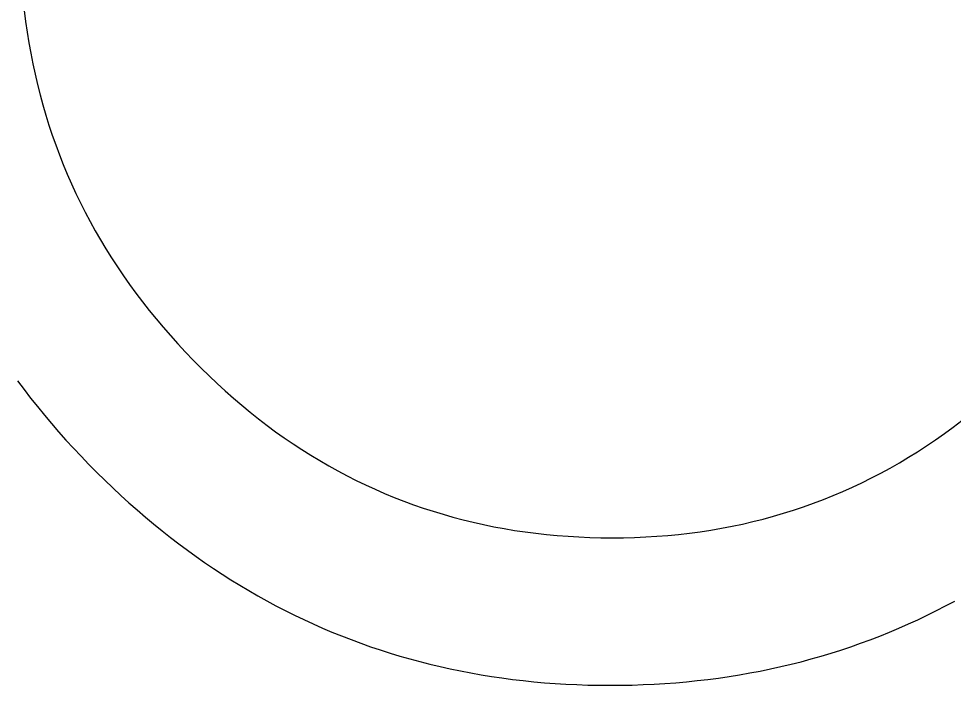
# Model space of a CAD drawing. Extents: x 99958 to 100136, y 99935 to 100013.
# Drawn here: x 100027.19672 to 100027.24631, y 99944.30138 to 99944.33673 of the extents above; entities that cross this region are included whole.
import ezdxf

# ---------------------------------------------------------------- set-up
doc = ezdxf.new("R2010")
doc.units = 0
doc.layers.add('TR_SN_ConstructionSigns', color=7, linetype='Continuous')

msp = doc.modelspace()

# ---------------------------------------------------------------- linework, layer by layer
at = {"layer": 'TR_SN_ConstructionSigns'}
for p, q in [((100027.197019, 99944.337166), (100027.197091, 99944.336593)), ((100027.197091, 99944.336593), (100027.197171, 99944.336025)), ((100027.197171, 99944.336025), (100027.197262, 99944.335461)), ((100027.197262, 99944.335461), (100027.197361, 99944.334901)), ((100027.197361, 99944.334901), (100027.19747, 99944.334344)), ((100027.19747, 99944.334344), (100027.197589, 99944.333792)), ((100027.197589, 99944.333792), (100027.197717, 99944.333244)), ((100027.197717, 99944.333244), (100027.197855, 99944.332699)), ((100027.197855, 99944.332699), (100027.198002, 99944.332158)), ((100027.198002, 99944.332158), (100027.198159, 99944.331622)), ((100027.198159, 99944.331622), (100027.198325, 99944.331089)), ((100027.198325, 99944.331089), (100027.198501, 99944.33056)), ((100027.198501, 99944.33056), (100027.198686, 99944.330036)), ((100027.198686, 99944.330036), (100027.198881, 99944.329515)), ((100027.198881, 99944.329515), (100027.199085, 99944.328998)), ((100027.199085, 99944.328998), (100027.199299, 99944.328485)), ((100027.199299, 99944.328485), (100027.199522, 99944.327976)), ((100027.199522, 99944.327976), (100027.199754, 99944.327471)), ((100027.199754, 99944.327471), (100027.199997, 99944.32697)), ((100027.199997, 99944.32697), (100027.200248, 99944.326472)), ((100027.200248, 99944.326472), (100027.200509, 99944.325979)), ((100027.200509, 99944.325979), (100027.20078, 99944.32549)), ((100027.20078, 99944.32549), (100027.20106, 99944.325004)), ((100027.20106, 99944.325004), (100027.20135, 99944.324523)), ((100027.20135, 99944.324523), (100027.201649, 99944.324045)), ((100027.201649, 99944.324045), (100027.201958, 99944.323572)), ((100027.201958, 99944.323572), (100027.202276, 99944.323102)), ((100027.202276, 99944.323102), (100027.202603, 99944.322637)), ((100027.202603, 99944.322637), (100027.202941, 99944.322175)), ((100027.202941, 99944.322175), (100027.203287, 99944.321717)), ((100027.203287, 99944.321717), (100027.203643, 99944.321263)), ((100027.203643, 99944.321263), (100027.204009, 99944.320813)), ((100027.204009, 99944.320813), (100027.204384, 99944.320367)), ((100027.204384, 99944.320367), (100027.204769, 99944.319925)), ((100027.204769, 99944.319925), (100027.205163, 99944.319487)), ((100027.205163, 99944.319487), (100027.205566, 99944.319053)), ((100027.205566, 99944.319053), (100027.205979, 99944.318623)), ((100027.205979, 99944.318623), (100027.206399, 99944.3182)), ((100027.206399, 99944.3182), (100027.206823, 99944.317786)), ((100027.206823, 99944.317786), (100027.207251, 99944.317382)), ((100027.19666, 99944.317519), (100027.197005, 99944.317062)), ((100027.207251, 99944.317382), (100027.207683, 99944.316988)), ((100027.197005, 99944.317062), (100027.197357, 99944.316608)), ((100027.207683, 99944.316988), (100027.208118, 99944.316604)), ((100027.197357, 99944.316608), (100027.197717, 99944.316157)), ((100027.208118, 99944.316604), (100027.208558, 99944.316229)), ((100027.197717, 99944.316157), (100027.198085, 99944.31571)), ((100027.208558, 99944.316229), (100027.209002, 99944.315864)), ((100027.209002, 99944.315864), (100027.209449, 99944.315509)), ((100027.198085, 99944.31571), (100027.19846, 99944.315266)), ((100027.209449, 99944.315509), (100027.209901, 99944.315163)), ((100027.246303, 99944.315069), (100027.246765, 99944.315419)), ((100027.19846, 99944.315266), (100027.198842, 99944.314825)), ((100027.198842, 99944.314825), (100027.199233, 99944.314388)), ((100027.209901, 99944.315163), (100027.210356, 99944.314827)), ((100027.210356, 99944.314827), (100027.210816, 99944.314501)), ((100027.245837, 99944.314729), (100027.246303, 99944.315069)), ((100027.199233, 99944.314388), (100027.199631, 99944.313953)), ((100027.210816, 99944.314501), (100027.211279, 99944.314185)), ((100027.244894, 99944.314079), (100027.245367, 99944.314399)), ((100027.245367, 99944.314399), (100027.245837, 99944.314729)), ((100027.199631, 99944.313953), (100027.200036, 99944.313523)), ((100027.211279, 99944.314185), (100027.211747, 99944.313879)), ((100027.211747, 99944.313879), (100027.212218, 99944.313582)), ((100027.244416, 99944.31377), (100027.244894, 99944.314079)), ((100027.200036, 99944.313523), (100027.200449, 99944.313095)), ((100027.212218, 99944.313582), (100027.212694, 99944.313295)), ((100027.243448, 99944.313181), (100027.243934, 99944.31347)), ((100027.243934, 99944.31347), (100027.244416, 99944.31377)), ((100027.200449, 99944.313095), (100027.200868, 99944.312673)), ((100027.212694, 99944.313295), (100027.213173, 99944.313017)), ((100027.213173, 99944.313017), (100027.213656, 99944.31275)), ((100027.242464, 99944.312633), (100027.242958, 99944.312902)), ((100027.242958, 99944.312902), (100027.243448, 99944.313181)), ((100027.200868, 99944.312673), (100027.201289, 99944.312258)), ((100027.213656, 99944.31275), (100027.214144, 99944.312492)), ((100027.214144, 99944.312492), (100027.214635, 99944.312244)), ((100027.241464, 99944.312125), (100027.241966, 99944.312374)), ((100027.241966, 99944.312374), (100027.242464, 99944.312633)), ((100027.201289, 99944.312258), (100027.201714, 99944.311852)), ((100027.201714, 99944.311852), (100027.202142, 99944.311453)), ((100027.214635, 99944.312244), (100027.21513, 99944.312005)), ((100027.21513, 99944.312005), (100027.215629, 99944.311776)), ((100027.240447, 99944.311658), (100027.240957, 99944.311887)), ((100027.240957, 99944.311887), (100027.241464, 99944.312125)), ((100027.202142, 99944.311453), (100027.202572, 99944.311061)), ((100027.215629, 99944.311776), (100027.216132, 99944.311557)), ((100027.216132, 99944.311557), (100027.216639, 99944.311348)), ((100027.216639, 99944.311348), (100027.217151, 99944.311149)), ((100027.239415, 99944.311232), (100027.239933, 99944.31144)), ((100027.239933, 99944.31144), (100027.240447, 99944.311658)), ((100027.202572, 99944.311061), (100027.203006, 99944.310678)), ((100027.217151, 99944.311149), (100027.217666, 99944.310959)), ((100027.217666, 99944.310959), (100027.218185, 99944.310779)), ((100027.237836, 99944.310669), (100027.238367, 99944.310846)), ((100027.238367, 99944.310846), (100027.238893, 99944.311034)), ((100027.238893, 99944.311034), (100027.239415, 99944.311232)), ((100027.203006, 99944.310678), (100027.203443, 99944.310302)), ((100027.218185, 99944.310779), (100027.218708, 99944.310609)), ((100027.218708, 99944.310609), (100027.219235, 99944.310448)), ((100027.219235, 99944.310448), (100027.219765, 99944.310297)), ((100027.236221, 99944.310197), (100027.236764, 99944.310344)), ((100027.236764, 99944.310344), (100027.237302, 99944.310501)), ((100027.237302, 99944.310501), (100027.237836, 99944.310669)), ((100027.203443, 99944.310302), (100027.203884, 99944.309934)), ((100027.203884, 99944.309934), (100027.204327, 99944.309574)), ((100027.219765, 99944.310297), (100027.2203, 99944.310156)), ((100027.2203, 99944.310156), (100027.220839, 99944.310025)), ((100027.220839, 99944.310025), (100027.221382, 99944.309903)), ((100027.221382, 99944.309903), (100027.221929, 99944.309791)), ((100027.23457, 99944.309816), (100027.235124, 99944.309933)), ((100027.235124, 99944.309933), (100027.235675, 99944.31006)), ((100027.235675, 99944.31006), (100027.236221, 99944.310197)), ((100027.204327, 99944.309574), (100027.204773, 99944.309222)), ((100027.221929, 99944.309791), (100027.22248, 99944.309689)), ((100027.22248, 99944.309689), (100027.223034, 99944.309596)), ((100027.223034, 99944.309596), (100027.223593, 99944.309514)), ((100027.223593, 99944.309514), (100027.224156, 99944.309441)), ((100027.224156, 99944.309441), (100027.224722, 99944.309377)), ((100027.224722, 99944.309377), (100027.225293, 99944.309324)), ((100027.231159, 99944.309329), (100027.231737, 99944.309385)), ((100027.231737, 99944.309385), (100027.232312, 99944.309451)), ((100027.232312, 99944.309451), (100027.232883, 99944.309527)), ((100027.232883, 99944.309527), (100027.233449, 99944.309613)), ((100027.233449, 99944.309613), (100027.234012, 99944.30971)), ((100027.234012, 99944.30971), (100027.23457, 99944.309816)), ((100027.204773, 99944.309222), (100027.205223, 99944.308877)), ((100027.205223, 99944.308877), (100027.205676, 99944.30854)), ((100027.225293, 99944.309324), (100027.225867, 99944.30928)), ((100027.225867, 99944.30928), (100027.226446, 99944.309246)), ((100027.226446, 99944.309246), (100027.227028, 99944.309222)), ((100027.227028, 99944.309222), (100027.227615, 99944.309207)), ((100027.227615, 99944.309207), (100027.228205, 99944.309202)), ((100027.228205, 99944.309202), (100027.228804, 99944.309207)), ((100027.228804, 99944.309207), (100027.229399, 99944.309223)), ((100027.229399, 99944.309223), (100027.22999, 99944.309248)), ((100027.22999, 99944.309248), (100027.230576, 99944.309283)), ((100027.230576, 99944.309283), (100027.231159, 99944.309329)), ((100027.205676, 99944.30854), (100027.206131, 99944.308211)), ((100027.206131, 99944.308211), (100027.20659, 99944.307889)), ((100027.20659, 99944.307889), (100027.207052, 99944.307575)), ((100027.207052, 99944.307575), (100027.207518, 99944.307269)), ((100027.207518, 99944.307269), (100027.207986, 99944.306971)), ((100027.207986, 99944.306971), (100027.208457, 99944.306681)), ((100027.208457, 99944.306681), (100027.208932, 99944.306398)), ((100027.208932, 99944.306398), (100027.209409, 99944.306123)), ((100027.209409, 99944.306123), (100027.20989, 99944.305856)), ((100027.20989, 99944.305856), (100027.210374, 99944.305596)), ((100027.210374, 99944.305596), (100027.210861, 99944.305344)), ((100027.245413, 99944.305338), (100027.245901, 99944.305589)), ((100027.245901, 99944.305589), (100027.246387, 99944.305848)), ((100027.210861, 99944.305344), (100027.211351, 99944.3051)), ((100027.211351, 99944.3051), (100027.211844, 99944.304864)), ((100027.244426, 99944.304858), (100027.244921, 99944.305094)), ((100027.244921, 99944.305094), (100027.245413, 99944.305338)), ((100027.211844, 99944.304864), (100027.21234, 99944.304636)), ((100027.21234, 99944.304636), (100027.21284, 99944.304415)), ((100027.21284, 99944.304415), (100027.213342, 99944.304202)), ((100027.242921, 99944.304197), (100027.243426, 99944.30441)), ((100027.243426, 99944.30441), (100027.243927, 99944.30463)), ((100027.243927, 99944.30463), (100027.244426, 99944.304858)), ((100027.213342, 99944.304202), (100027.213848, 99944.303997)), ((100027.213848, 99944.303997), (100027.214357, 99944.303799)), ((100027.241902, 99944.303795), (100027.242413, 99944.303992)), ((100027.242413, 99944.303992), (100027.242921, 99944.304197)), ((100027.214357, 99944.303799), (100027.214869, 99944.303609)), ((100027.214869, 99944.303609), (100027.215384, 99944.303427)), ((100027.215384, 99944.303427), (100027.215902, 99944.303253)), ((100027.24035, 99944.30325), (100027.240871, 99944.303424)), ((100027.240871, 99944.303424), (100027.241388, 99944.303606)), ((100027.241388, 99944.303606), (100027.241902, 99944.303795)), ((100027.215902, 99944.303253), (100027.216423, 99944.303086)), ((100027.216423, 99944.303086), (100027.216947, 99944.302928)), ((100027.216947, 99944.302928), (100027.217475, 99944.302776)), ((100027.238769, 99944.302774), (100027.239299, 99944.302925)), ((100027.239299, 99944.302925), (100027.239826, 99944.303084)), ((100027.239826, 99944.303084), (100027.24035, 99944.30325)), ((100027.217475, 99944.302776), (100027.218005, 99944.302633)), ((100027.218005, 99944.302633), (100027.218539, 99944.302498)), ((100027.218539, 99944.302498), (100027.219076, 99944.30237)), ((100027.237159, 99944.302368), (100027.237699, 99944.302496)), ((100027.237699, 99944.302496), (100027.238236, 99944.302631)), ((100027.238236, 99944.302631), (100027.238769, 99944.302774)), ((100027.219076, 99944.30237), (100027.219616, 99944.30225)), ((100027.219616, 99944.30225), (100027.220159, 99944.302137)), ((100027.220159, 99944.302137), (100027.220705, 99944.302033)), ((100027.220705, 99944.302033), (100027.221254, 99944.301936)), ((100027.221254, 99944.301936), (100027.221807, 99944.301847)), ((100027.234412, 99944.301846), (100027.234968, 99944.301935)), ((100027.234968, 99944.301935), (100027.235521, 99944.302032)), ((100027.235521, 99944.302032), (100027.23607, 99944.302136)), ((100027.23607, 99944.302136), (100027.236616, 99944.302248)), ((100027.236616, 99944.302248), (100027.237159, 99944.302368)), ((100027.221807, 99944.301847), (100027.222362, 99944.301766)), ((100027.222362, 99944.301766), (100027.222921, 99944.301692)), ((100027.222921, 99944.301692), (100027.223482, 99944.301626)), ((100027.223482, 99944.301626), (100027.224047, 99944.301568)), ((100027.224047, 99944.301568), (100027.224615, 99944.301518)), ((100027.224615, 99944.301518), (100027.225186, 99944.301475)), ((100027.225186, 99944.301475), (100027.22576, 99944.30144)), ((100027.22576, 99944.30144), (100027.226338, 99944.301413)), ((100027.226338, 99944.301413), (100027.226918, 99944.301394)), ((100027.229267, 99944.301394), (100027.229851, 99944.301413)), ((100027.229851, 99944.301413), (100027.230433, 99944.30144)), ((100027.230433, 99944.30144), (100027.231011, 99944.301475)), ((100027.231011, 99944.301475), (100027.231586, 99944.301517)), ((100027.231586, 99944.301517), (100027.232158, 99944.301568)), ((100027.232158, 99944.301568), (100027.232726, 99944.301626)), ((100027.232726, 99944.301626), (100027.233291, 99944.301691)), ((100027.233291, 99944.301691), (100027.233854, 99944.301765)), ((100027.233854, 99944.301765), (100027.234412, 99944.301846)), ((100027.226918, 99944.301394), (100027.227502, 99944.301382)), ((100027.227502, 99944.301382), (100027.228088, 99944.301378)), ((100027.228088, 99944.301378), (100027.228679, 99944.301382)), ((100027.228679, 99944.301382), (100027.229267, 99944.301394))]:
    msp.add_line(p, q, dxfattribs=at)

doc.saveas('drawing.dxf')
